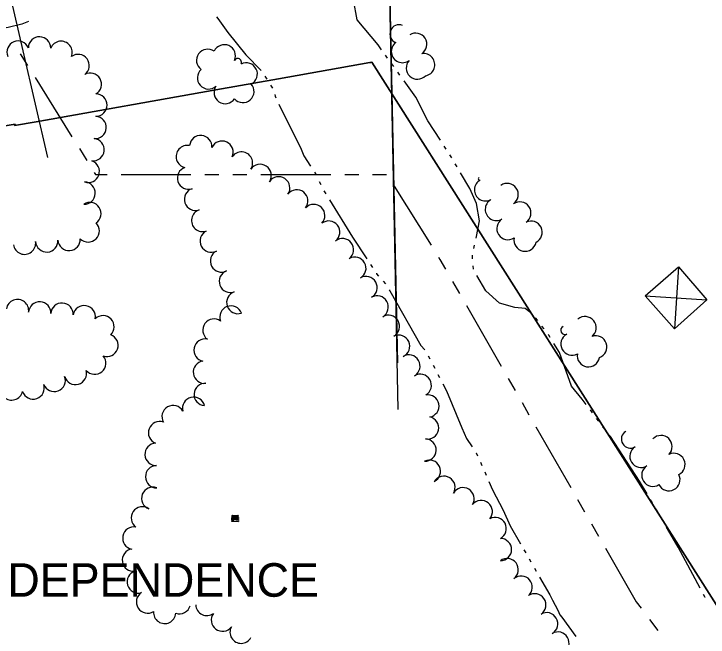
# Model space of a CAD drawing. Extents: x -25029 to 2274964, y -81170 to 687028.
# Drawn here: x -3398 to -2777, y -67116 to -66559 of the extents above; entities that cross this region are included whole.
import ezdxf

# ---------------------------------------------------------------- set-up
doc = ezdxf.new("R2010")
doc.units = 0
for name, color, linetype in [('AP_X_Runway', 7, 'Continuous'), ('BD_X_Canopy', 7, 'Continuous'), ('CITY-NAME', 7, 'Continuous'), ('DIVISIONS', 7, 'Continuous'), ('DRIVWY', 7, 'Continuous'), ('DV_X_Corp_Line', 7, 'Continuous'), ('PM_P_Cells', 7, 'Continuous'), ('TRANSPWRLN', 7, 'Continuous'), ('TREES', 7, 'Continuous'), ('WATER', 7, 'Continuous')]:
    doc.layers.add(name, color=color, linetype=linetype)

msp = doc.modelspace()

# ---------------------------------------------------------------- linework, layer by layer
at = {"layer": 'AP_X_Runway'}
msp.add_line((-3065.05, -66398.88), (-3055.07, -66870.79), dxfattribs=at)
at = {"layer": 'BD_X_Canopy'}
msp.add_line((-3065.05, -66398.88), (-3054.65, -66912.41), dxfattribs=at)
at = {"layer": 'DIVISIONS'}
for p, q in [((-3392.33, -66594.4), (-3385.72, -66605.01)), ((-3161.39, -66616.8), (-3079.8, -66602.32)), ((-3161.39, -66616.8), (-3079.8, -66602.32)), ((-3079.8, -66602.32), (-3161.39, -66616.8)), ((-3079.8, -66602.32), (-3161.39, -66616.8)), ((-3079.8, -66602.32), (-3078.78, -66602.16)), ((-3079.8, -66602.32), (-3078.78, -66602.16)), ((-3078.78, -66602.16), (-3079.8, -66602.32)), ((-3078.78, -66602.16), (-3079.8, -66602.32)), ((-3078.78, -66602.16), (-3077.9, -66602.03)), ((-3078.78, -66602.16), (-3077.9, -66602.03)), ((-3077.9, -66602.03), (-3078.78, -66602.16)), ((-3077.9, -66602.03), (-3078.78, -66602.16)), ((-3077.9, -66602.03), (-2431.04, -67621.39)), ((-3077.9, -66602.03), (-2431.04, -67621.39)), ((-2431.04, -67621.39), (-3077.9, -66602.03)), ((-2431.04, -67621.39), (-3077.9, -66602.03)), ((-3379.12, -66615.62), (-3346.07, -66668.67)), ((-3217.35, -66626.73), (-3161.39, -66616.8)), ((-3217.35, -66626.73), (-3161.39, -66616.8)), ((-3161.39, -66616.8), (-3217.35, -66626.73)), ((-3161.39, -66616.8), (-3217.35, -66626.73)), ((-3378.02, -66655.24), (-3217.35, -66626.73)), ((-3378.02, -66655.24), (-3217.35, -66626.73)), ((-3217.35, -66626.73), (-3378.02, -66655.24)), ((-3217.35, -66626.73), (-3378.02, -66655.24)), ((-3561.41, -66686.54), (-3396.85, -66657.34)), ((-3561.41, -66686.54), (-3396.85, -66657.34)), ((-3396.85, -66657.34), (-3561.41, -66686.54)), ((-3396.85, -66657.34), (-3561.41, -66686.54)), ((-3397.35, -66658.67), (-3378.02, -66655.24)), ((-3397.35, -66658.67), (-3378.02, -66655.24)), ((-3378.02, -66655.24), (-3397.35, -66658.67)), ((-3378.02, -66655.24), (-3397.35, -66658.67)), ((-3396.85, -66657.34), (-3397.35, -66658.67)), ((-3396.85, -66657.34), (-3397.35, -66658.67)), ((-3397.35, -66658.67), (-3396.85, -66657.34)), ((-3397.35, -66658.67), (-3396.85, -66657.34)), ((-3339.46, -66679.28), (-3332.85, -66689.89)), ((-3302.21, -66702.24), (-3239.71, -66702.24)), ((-3227.21, -66702.24), (-3214.71, -66702.24)), ((-3202.21, -66702.24), (-3189.71, -66702.24)), ((-3177.21, -66702.24), (-3114.71, -66702.24)), ((-3102.21, -66702.24), (-3089.71, -66702.24)), ((-3077.21, -66702.24), (-3064.71, -66702.24)), ((-3058.01, -66712.68), (-3024.97, -66765.73)), ((-3005.84, -66797.98), (-2999.62, -66808.82)), ((-2993.41, -66819.67), (-2962.32, -66873.88)), ((-2956.1, -66884.73), (-2949.88, -66895.57)), ((-2943.66, -66906.42), (-2937.44, -66917.26)), ((-2931.23, -66928.1), (-2900.14, -66982.32)), ((-2893.92, -66993.16), (-2887.7, -67004.01)), ((-2881.48, -67014.85), (-2875.26, -67025.7)), ((-2829.68, -67100.24), (-2822.16, -67110.23))]:
    msp.add_line(p, q, dxfattribs=at)
for points in [[(-3326.25, -66700.5), (-3325.16, -66702.24), (-3314.71, -66702.24)], [(-3018.36, -66776.34), (-3017.03, -66778.47), (-3012.06, -66787.14)], [(-2869.04, -67036.54), (-2841.6, -67084.4), (-2837.19, -67090.26)]]:
    msp.add_lwpolyline(points, dxfattribs=at)
at = {"layer": 'DRIVWY'}
msp.add_lwpolyline([(-3384.84, -66565.53), (-3391.07, -66567.97), (-3403.16, -66570.93), (-3421.95, -66574.14)], dxfattribs=at)
at = {"layer": 'DV_X_Corp_Line'}
msp.add_line((-3410.94, -66500.92), (-3367.87, -66687.29), dxfattribs=at)
at = {"layer": 'PM_P_Cells'}
for p, q in [((-3202.61, -67007.34), (-3201.73, -67007.32)), ((-3201.73, -67007.32), (-3198.73, -67007.27)), ((-3201.73, -67007.32), (-3201.73, -67007.7)), ((-3201.73, -67007.7), (-3201.73, -67007.32)), ((-3198.73, -67007.64), (-3201.73, -67007.7)), ((-3201.72, -67008.2), (-3198.72, -67008.14)), ((-3198.73, -67007.27), (-3197.86, -67007.25)), ((-3198.73, -67007.64), (-3198.73, -67007.27)), ((-3198.73, -67007.27), (-3198.73, -67007.64)), ((-3203.2, -67008.98), (-3197.2, -67008.86)), ((-3203.19, -67009.35), (-3203.2, -67008.98)), ((-3200.38, -67009.3), (-3203.19, -67009.35)), ((-3203.18, -67009.85), (-3200.38, -67009.3)), ((-3203.18, -67010.23), (-3203.18, -67009.85)), ((-3197.18, -67010.11), (-3203.18, -67010.23)), ((-3203.18, -67010.29), (-3203.18, -67010.29)), ((-3203.17, -67010.6), (-3197.17, -67010.49)), ((-3203.15, -67011.85), (-3203.17, -67010.6)), ((-3201.9, -67011.83), (-3203.15, -67011.85)), ((-3203.13, -67012.41), (-3200.88, -67012.37)), ((-3203.13, -67012.79), (-3203.13, -67012.41)), ((-3200.88, -67012.75), (-3203.13, -67012.79)), ((-3197.83, -67008.5), (-3202.58, -67008.59)), ((-3197.16, -67010.86), (-3201.91, -67010.95)), ((-3201.91, -67010.95), (-3201.9, -67011.83)), ((-3200.88, -67012.37), (-3197.14, -67011.86)), ((-3197.12, -67013.11), (-3200.88, -67012.75)), ((-3197.19, -67009.24), (-3200, -67009.79)), ((-3200, -67009.79), (-3197.19, -67009.74)), ((-3197.14, -67012.24), (-3199.13, -67012.52)), ((-3199.13, -67012.52), (-3197.13, -67012.74)), ((-3197.2, -67008.86), (-3197.19, -67009.24)), ((-3197.19, -67009.74), (-3197.18, -67010.11)), ((-3197.18, -67010.17), (-3197.18, -67010.17)), ((-3197.17, -67010.49), (-3197.16, -67010.86)), ((-3197.14, -67011.86), (-3197.14, -67012.24)), ((-3197.13, -67012.74), (-3197.12, -67013.11))]:
    msp.add_line(p, q, dxfattribs=at)
for centre, radius, start, end in [((-3202.6, -67007.97), 0.625, 91.10914, 271.10914), ((-3201.72, -67007.95), 0.25, 91.10914, 271.10914), ((-3198.72, -67007.89), 0.25, 271.10914, 91.10914), ((-3197.85, -67007.87), 0.625, 271.10914, 91.10914)]:
    msp.add_arc(centre, radius, start, end, dxfattribs=at)
at = {"layer": 'TRANSPWRLN'}
for p, q in [((-2803.82, -66784.82), (-2807.4, -66840.4)), ((-2833.39, -66810.82), (-2778.38, -66814.36))]:
    msp.add_line(p, q, dxfattribs=at)
msp.add_lwpolyline([(-2803.82, -66784.82), (-2778.38, -66814.36), (-2807.4, -66840.4), (-2833.39, -66810.82), (-2803.82, -66784.82)], dxfattribs=at)
at = {"layer": 'TREES'}
for centre, radius, start, end in [((-3053.49, -66576.73), 8.3, 68.02586, 248.02586), ((-3375.11, -66589.2), 10, 358.84214, 178.84214), ((-3038.71, -66585.97), 10, 302.69313, 122.69313), ((-3394.3, -66592.92), 10, 23.10389, 203.10389), ((-3355.84, -66593.16), 10, 337.92402, 157.92402), ((-3050.53, -66592.38), 10, 127.34246, 307.34246), ((-3224.79, -66600.32), 10, 54.55884, 234.55884), ((-3209.88, -66596.28), 10, 335.73046, 155.73046), ((-3340.6, -66604.93), 10, 306.70806, 126.70806), ((-3031.63, -66604.24), 10, 279.61189, 99.61189), ((-3197.84, -66601.97), 3.32, 331.61048, 151.61048), ((-3190.29, -66612.55), 10, 296.76986, 116.76986), ((-3037.21, -66607.21), 10, 136.45481, 316.45481), ((-3223.97, -66615.96), 10, 131.49527, 311.49527), ((-3329.68, -66621.64), 10, 299.62876, 119.62876), ((-3193.29, -66628.08), 10, 221.34548, 41.34548), ((-3209.07, -66629.07), 10, 145.80186, 325.80186), ((-3324.69, -66640.34), 10, 270.27228, 90.27228), ((-3325.42, -66660.31), 10, 265.52634, 85.52634), ((-3327.23, -66680.22), 10, 264.0627, 84.0627), ((-3230.96, -66677.39), 10, 354.99427, 174.99427), ((-3211.91, -66682.44), 10, 335.32343, 155.32343), ((-3242.98, -66686.3), 10, 78.13681, 258.13681), ((-3194.51, -66692.17), 10, 326.26119, 146.26119), ((-3331.58, -66699.6), 10, 250.64613, 70.64613), ((-3241.87, -66705.58), 10, 108.4364, 288.4364), ((-3186.2, -66697.72), 0.000111, 326.28257, 146.28257), ((-3177.88, -66703.28), 10, 326.26108, 146.26108), ((-3335.23, -66719.03), 10, 268.08678, 88.08678), ((-3161.25, -66714.38), 10, 326.26108, 146.26108), ((-2976.21, -66716.08), 10, 118.511, 298.511), ((-2981.58, -66706.19), 1.26, 118.40946, 298.40946), ((-3235.55, -66724.55), 10, 108.4364, 288.4364), ((-3145.03, -66726.06), 10, 322.22194, 142.22194), ((-2956.99, -66720.33), 10, 304.49366, 124.49366), ((-3330.05, -66737.37), 10, 303.47757, 123.47757), ((-2966.54, -66733.59), 10, 119.30747, 299.30747), ((-2945.66, -66736.81), 10, 304.49366, 124.49366), ((-3229.22, -66743.52), 10, 108.4374, 288.4374), ((-3129.91, -66739.12), 10, 316.13237, 136.13237), ((-3331.61, -66752.77), 10, 224.90373, 44.90373), ((-3116.55, -66753.93), 10, 308.02277, 128.02277), ((-2956.2, -66750.7), 10, 122.96018, 302.96018), ((-2935.57, -66754.02), 10, 296.26646, 116.26646), ((-3221.52, -66761.92), 10, 116.97758, 296.97758), ((-3348.67, -66760.49), 10, 183.77514, 3.77514), ((-3104.23, -66769.69), 10, 307.99887, 127.99887), ((-2940.96, -66761.04), 10, 168.75816, 348.75816), ((-3388.51, -66763.81), 10, 188.28509, 8.28509), ((-3368.63, -66761.76), 10, 183.51597, 3.51597), ((-3212.39, -66779.72), 10, 117.36818, 297.36818), ((-3093.1, -66786.21), 9.97, 299.89708, 119.89708), ((-3204.4, -66798), 10, 109.83144, 289.83144), ((-3083.15, -66803.52), 10, 299.89708, 119.89708), ((-3197.81, -66816.88), 10, 108.65218, 288.65218), ((-3394.79, -66824.07), 10, 350.94592, 170.94592), ((-3073.18, -66820.86), 10, 299.89708, 119.89708), ((-3374.93, -66826.2), 10, 356.82097, 176.82097), ((-3354.96, -66827.29), 10, 356.95964, 176.95964), ((-3335.13, -66829.59), 10, 349.78161, 169.78161), ((-3203.96, -66829.91), 10, 20.82231, 200.82231), ((-3318.37, -66838.58), 10, 313.83117, 133.83117), ((-3219.17, -66841.57), 10, 54.11933, 234.11933), ((-3063.21, -66838.2), 10, 299.89708, 119.89708), ((-2887.34, -66839.4), 10, 308.83494, 128.83494), ((-2905.27, -66841.75), 3.81, 113.84855, 293.84855), ((-3314.77, -66855.22), 10, 250.56502, 70.56502), ((-3054.07, -66855.97), 10, 294.53624, 114.53624), ((-2898.93, -66854.02), 10, 118.66358, 298.66358), ((-2877.73, -66856.62), 10, 289.50368, 109.50368), ((-3227, -66859.48), 10, 78.62762, 258.62762), ((-3325.74, -66871.1), 10, 220.16541, 40.16541), ((-3044.85, -66873.68), 10, 300.4458, 120.4458), ((-2884.26, -66864.42), 10, 170.64701, 350.64701), ((-3227.62, -66879.19), 10, 97.77909, 277.77909), ((-3343, -66880.26), 10, 195.72047, 15.72047), ((-3361.98, -66886.53), 10, 200.84394, 20.84394), ((-3034.72, -66890.93), 10, 300.44579, 120.44579), ((-3380.8, -66893.28), 10, 198.62719, 18.62719), ((-3226.93, -66899.08), 10, 86.20571, 266.20571), ((-3400, -66894.16), 10, 166.61171, 346.61171), ((-3237.28, -66911.5), 10, 14.18787, 194.18787), ((-3027.87, -66909.39), 10, 280.24266, 100.24266), ((-3255.65, -66918.94), 10, 29.90339, 209.90339), ((-3028.09, -66929.03), 10, 258.50872, 78.50872), ((-3267.81, -66933.3), 10, 69.56722, 249.56722), ((-2846.73, -66938.99), 8.07, 121.0539, 301.0539), ((-3030.43, -66948.82), 10, 267.975, 87.975), ((-2819.39, -66945.75), 10, 315.74157, 135.74157), ((-3270.87, -66952.66), 10, 92.42636, 272.42636), ((-2837.27, -66954.39), 10, 121.92566, 301.92566), ((-2807.83, -66961.71), 10, 296.07973, 116.07973), ((-3026.44, -66967.82), 10, 295.77426, 115.77426), ((-3270.36, -66972.65), 10, 90.53938, 270.53938), ((-2826.62, -66971.32), 10, 122.42491, 302.42491), ((-2812.35, -66975.23), 10, 206.95853, 26.95853), ((-3013.56, -66982.05), 10, 328.50585, 148.50585), ((-3273.85, -66991.98), 10, 68.97684, 248.97684), ((-2996.46, -66992.41), 10, 329.05511, 149.05511), ((-2980.14, -67003.88), 10, 320.75759, 140.75759), ((-3283.16, -67009.52), 10, 55.10953, 235.10953), ((-2967.69, -67019.03), 10, 298.08811, 118.08811), ((-3290.74, -67027.55), 10, 79.23789, 259.23789), ((-2962.99, -67037.85), 10, 269.95558, 89.95558), ((-3291.14, -67047.26), 10, 98.46383, 278.46383), ((-2956.97, -67055.83), 10, 307.06601, 127.06601), ((-3286.75, -67066.72), 10, 106.95762, 286.95762), ((-2944.44, -67071.42), 10, 310.50456, 130.50456), ((-3278.51, -67084.75), 10, 122.18003, 302.18003), ((-2932.31, -67087.28), 10, 304.28536, 124.28536), ((-3250.06, -67085.26), 10, 251.4572, 343.67994), ((-3225.47, -67086.82), 10, 182.60034, 306.16834), ((-3263.21, -67093.98), 10, 175.59917, 355.59917), ((-3211.57, -67100.89), 10, 143.16363, 323.16363), ((-2921.65, -67104.19), 10, 300.1983, 120.1983), ((-3194.81, -67111.72), 10, 151.10977, 331.10977), ((-2911.59, -67121.47), 10, 300.1983, 120.1983)]:
    msp.add_arc(centre, radius, start, end, dxfattribs=at)
at = {"layer": 'WATER'}
for p, q in [((-3063.85, -66598.34), (-3065.69, -66595.81)), ((-3058.35, -66605.92), (-3060.18, -66603.39)), ((-3173.56, -66614.48), (-3171.89, -66617.12)), ((-3052.84, -66613.51), (-3054.67, -66610.98)), ((-3168.54, -66622.4), (-3166.86, -66625.04)), ((-3011.5, -66679.6), (-3013.2, -66676.98)), ((-3006.56, -66687.56), (-3008.15, -66684.88)), ((-3001.77, -66695.62), (-3003.36, -66692.94)), ((-3124.94, -66708.53), (-3123.61, -66711.36)), ((-3120.83, -66716.95), (-3119.19, -66719.61)), ((-2986.72, -66768.56), (-2986.04, -66765.51)), ((-2987.79, -66777.79), (-2988.01, -66774.67)), ((-3079.07, -66782.96), (-3077.34, -66785.56)), ((-2987.12, -66787.14), (-2987.34, -66784.02)), ((-3067.78, -66797.89), (-3065.74, -66800.25)), ((-2929.6, -66833.1), (-2931.51, -66830.62)), ((-2923.88, -66840.53), (-2925.79, -66838.05)), ((-3027.56, -66864.57), (-3026.11, -66867.34)), ((-3023.21, -66872.88), (-3021.76, -66875.64)), ((-3018.87, -66881.18), (-3017.42, -66883.95)), ((-2880.67, -66915.48), (-2882.56, -66912.99)), ((-2875.03, -66922.97), (-2876.91, -66920.48)), ((-2869.39, -66930.46), (-2871.27, -66927.96)), ((-2980.83, -66959.74), (-2979.57, -66962.6)), ((-2977.03, -66968.31), (-2975.76, -66971.16)), ((-2827.03, -66996.05), (-2828.62, -66993.37)), ((-2822.26, -67004.12), (-2823.85, -67001.43)), ((-2817.56, -67012.24), (-2819.11, -67009.53)), ((-2941.93, -67038.03), (-2940.38, -67040.74)), ((-2937.28, -67046.17), (-2935.73, -67048.88)), ((-2932.62, -67054.31), (-2931.07, -67057.02))]:
    msp.add_line(p, q, dxfattribs=at)
for points in [[(-3069.36, -66590.75), (-3072.41, -66586.55), (-3091.21, -66564.09), (-3094.42, -66545.75), (-3098.92, -66537.5)], [(-3216.88, -66561.31), (-3215.71, -66563.01), (-3206.86, -66575.41), (-3190.75, -66595.35), (-3177.01, -66609.29)], [(-3016.61, -66671.74), (-3027.92, -66654.38), (-3038.47, -66633.3), (-3049.17, -66618.57)], [(-3164.7, -66630.8), (-3164.4, -66632.19), (-3163.72, -66633.75)], [(-3161.1, -66639.43), (-3141.19, -66679.83), (-3138.69, -66685.8), (-3132.7, -66695.01)], [(-3129.29, -66700.24), (-3127.69, -66702.7), (-3127.61, -66702.88)], [(-2984.68, -66759.41), (-2984.36, -66757.96), (-2981.61, -66743.75), (-2984.36, -66728.17), (-2990.32, -66714.88), (-2998.57, -66701)], [(-3115.92, -66724.93), (-3095.33, -66758.42), (-3082.52, -66777.75)], [(-3073.89, -66790.77), (-3073.65, -66791.13), (-3071.88, -66793.17)], [(-2935.83, -66826.17), (-2940.8, -66822.13), (-2949.97, -66821.21), (-2963.73, -66817.55), (-2976.11, -66806.55), (-2984.09, -66792.59)], [(-3062.34, -66805.45), (-3061.73, -66806.56), (-3034.18, -66855.41), (-3030.61, -66859.07), (-3030.59, -66859.1)], [(-2918.38, -66848.1), (-2919.7, -66845.96), (-2920.07, -66845.48)], [(-2886.32, -66908), (-2889.9, -66903.25), (-2899.53, -66891.8), (-2910.07, -66861.55), (-2915.09, -66853.42)], [(-3014.52, -66889.49), (-3011.14, -66895.95), (-2997.55, -66929.08), (-2993.17, -66938.36), (-2988.12, -66945.98)], [(-2831.8, -66987.99), (-2838.54, -66976.59), (-2864.67, -66936.71), (-2865.62, -66935.45)], [(-2984.67, -66951.19), (-2984.54, -66951.39), (-2983.37, -66954.03)], [(-2973.23, -66976.88), (-2969.96, -66984.24), (-2960.57, -67002.68), (-2954.26, -67016.47), (-2945.03, -67032.6)], [(-2784.29, -67072.4), (-2804.14, -67035.71), (-2814.46, -67017.66)], [(-2927.97, -67062.44), (-2918.84, -67078.41), (-2916.33, -67082.91), (-2911.67, -67092.06), (-2909.73, -67096.14), (-2908.05, -67098.32), (-2895.39, -67115.6)], [(-2779.83, -67080.64), (-2779.84, -67080.63), (-2781.32, -67077.9)]]:
    msp.add_lwpolyline(points, dxfattribs=at)

# ---------------------------------------------------------------- texts
at = {"layer": 'CITY-NAME'}
msp.add_text('INDEPENDENCE', height=30, dxfattribs=at).set_placement((-3443.98, -67079.99))

doc.saveas('drawing.dxf')
